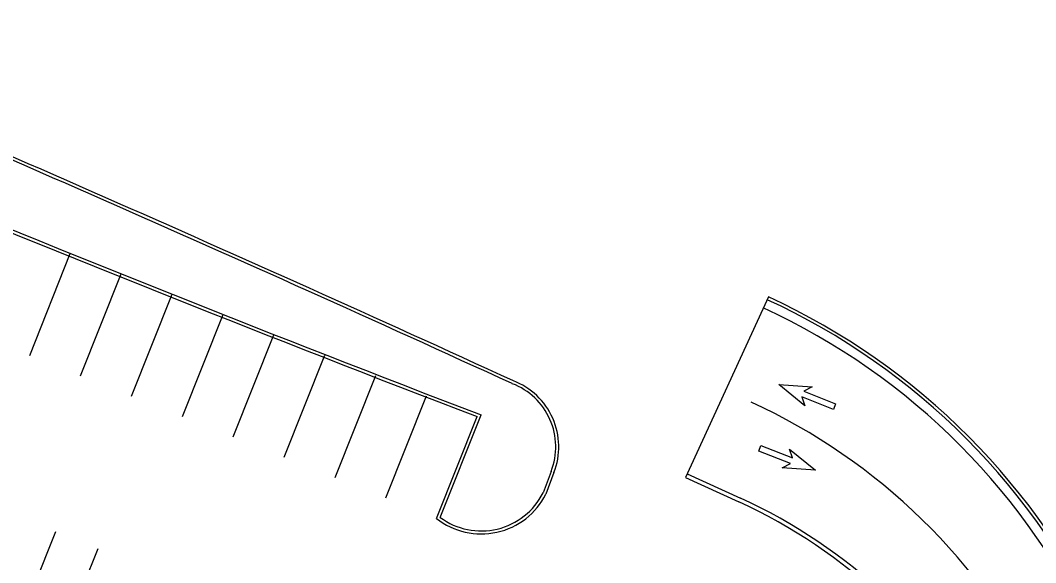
# Model space of a CAD drawing. Extents: x 468143 to 491361, y 1438528 to 1468730.
# Drawn here: x 488195.8 to 488362.5, y 1467500.5 to 1467589.5 of the extents above; entities that cross this region are included whole.
import ezdxf

# ---------------------------------------------------------------- set-up
doc = ezdxf.new("R2010")
doc.units = 0
doc.layers.add('Default', color=7, linetype='Continuous')
doc.layers.add('Xreference_dp', color=7, linetype='Continuous')

# ---------------------------------------------------------------- blocks, each defined once
blk = doc.blocks.new('DAMerge_2')
at = {"layer": 'Default'}
blk.add_lwpolyline([(0.71, -4.09), (0, -3.39), (3.95, 0.56), (2.42, 0.68), (7.31, 3.21), (4.77, -1.68), (4.66, -0.15), (0.71, -4.09)], dxfattribs=at)
blk = doc.blocks.new('DAMerge_6')
at = {"layer": 'Default'}
blk.add_lwpolyline([(0.71, -4.09), (0, -3.39), (3.95, 0.56), (2.42, 0.68), (7.31, 3.21), (4.77, -1.68), (4.66, -0.15), (0.71, -4.09)], dxfattribs=at)

msp = doc.modelspace()

# ---------------------------------------------------------------- linework, layer by layer
at = {"layer": 'Xreference_dp'}
for p, q in [((488203.91, 1467551.16), (488197.24, 1467534.44)), ((488212.27, 1467547.82), (488205.59, 1467531.1)), ((488220.63, 1467544.48), (488213.95, 1467527.76)), ((488318.58, 1467544.1), (488305, 1467514.45)), ((488228.99, 1467541.14), (488222.31, 1467524.43)), ((488237.34, 1467537.8), (488230.67, 1467521.09)), ((488245.7, 1467534.46), (488239.02, 1467517.75)), ((488254.06, 1467531.12), (488247.38, 1467514.41)), ((488262.42, 1467527.78), (488255.74, 1467511.07)), ((488305.27, 1467515.06), (488314.02, 1467511.06)), ((488305, 1467514.45), (488313.74, 1467510.45)), ((488188.98, 1467473.98), (488201.57, 1467505.56)), ((488195.95, 1467471.2), (488208.53, 1467502.79))]:
    msp.add_line(p, q, dxfattribs=at)
for points in [[(488264.1, 1467507.73), (488270.77, 1467524.45)], [(488264.7, 1467507.9), (488271.43, 1467524.73)], [(488282.9, 1467515.45), (488282.9, 1467515.45), (488281.58, 1467511.93)], [(488283.37, 1467515.27), (488282.04, 1467511.73), (488282.04, 1467511.73), (488282.04, 1467511.73), (488282.04, 1467511.73), (488282.04, 1467511.73), (488282.04, 1467511.73)]]:
    msp.add_lwpolyline(points, dxfattribs=at)
for centre, radius, start, end in [((486295.62, 1463210.58), 4751.86, 65.36309, 67.13535), ((486295.62, 1463210.58), 4752.36, 65.36309, 67.13535), ((489602.45, 1471008.3), 3729.19, 247.42056, 249.08882), ((489602.45, 1471008.3), 3729.69, 247.42056, 249.08102), ((488271.4, 1467441.42), 112.5, 24.402, 65.3228), ((488271.4, 1467441.42), 113, 24.402, 65.3228), ((488271.4, 1467441.42), 111, 24.402, 65.3228), ((488272.59, 1467519.5), 11.58, 338.5458, 69.1301), ((488272.59, 1467519.5), 11.08, 338.5458, 69.1301), ((488273.97, 1467435.99), 100, 26.1244, 65.286), ((488273.97, 1467435.99), 100, 26.1244, 65.286), ((489689.9, 1471187.87), 3988.87, 246.91612, 248.85528), ((488271.44, 1467517.04), 11.86, 231.7495, 333.3706), ((488271.44, 1467517.04), 11.36, 233.6247, 333.2384), ((488276.95, 1467430.14), 88.33, 28.0051, 65.3899), ((488276.95, 1467430.14), 89, 28.0051, 65.3899)]:
    msp.add_arc(centre, radius, start, end, dxfattribs=at)

# ---------------------------------------------------------------- block references
for name, p, rotation in [('DAMerge_2', (488326.15, 1467524.28), 113.5156111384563), ('DAMerge_6', (488326.15, 1467524.28), 113.5156111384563), ('DAMerge_2', (488320.47, 1467521.06), -66.48438886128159), ('DAMerge_6', (488320.47, 1467521.06), -66.48438886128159)]:
    msp.add_blockref(name, p, dxfattribs=dict(at, rotation=rotation))

doc.saveas('drawing.dxf')
